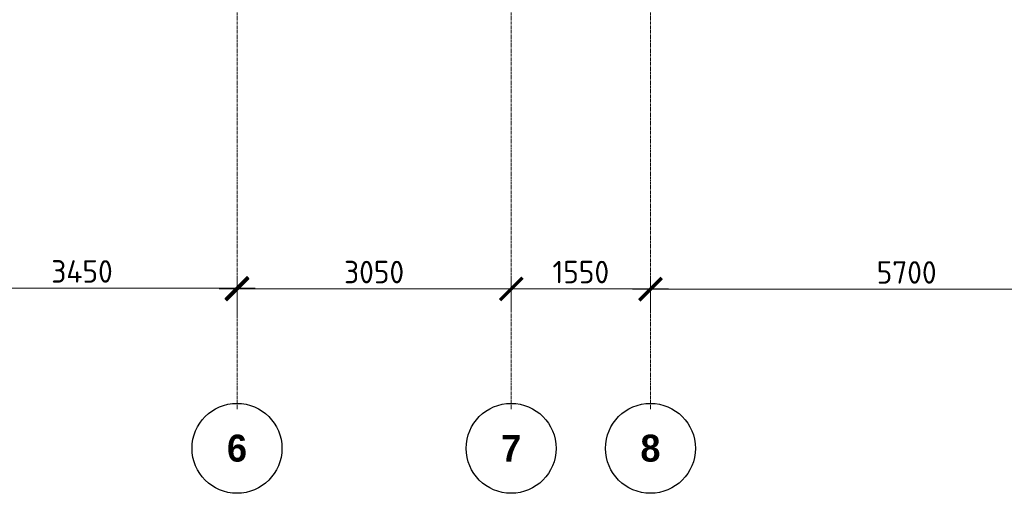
# Model space of a CAD drawing. Header units: millimetres. Extents: x -56135 to 1694203, y -446411 to -23139.
# Tile 262 of 311: x 975140 to 986095, y -90804 to -85537. Entities that reach past the tile are written whole.
import ezdxf
from ezdxf import colors
from ezdxf.entities.mleader import LeaderData, LeaderLine
from ezdxf.math import Vec2, Vec3

# ---------------------------------------------------------------- set-up
doc = ezdxf.new("R2010")
doc.units = ezdxf.units.MM
doc.linetypes.add('______5', pattern=[1100, 800, -100, 100, -100])
doc.linetypes.add('осевая', pattern=[50.8, 31.75, -6.35, 6.35, -6.35])
for name, color, linetype, lineweight in [('Оси', 40, '______5', 18), ('подоснова', 151, 'Continuous', 5), ('РАЗМЕРЫ', 1, 'Continuous', 9)]:
    doc.layers.add(name, color=color, linetype=linetype, lineweight=lineweight)
doc.styles.add('Century Gothic', font='GOTHIC.TTF')
doc.styles.add('GOST-2.304_Type-B', font='GOST_Common.ttf')
doc.dimstyles.new('СПДС', dxfattribs={"dimscale": 100, "dimtxt": 2.5, "dimasz": 2.5, "dimexe": 1.25, "dimexo": 0, "dimtad": 1, "dimdec": 0, "dimtxsty": 'GOST-2.304_Type-B', "dimblk": 'ARCHTICK', "dimcen": 2.5, "dimdle": 2, "dimadec": 0, "dimazin": 2, "dimtfac": 0.75, "dimtdec": 0, "dimtmove": 1, "dimatfit": 3, "dimfxl": 1, "dimtolj": 1, "dimarcsym": 1})

# ---------------------------------------------------------------- blocks, each defined once
blk = doc.blocks.new('NSY101')
at = {"color": 0, "linetype": 'ByBlock', "lineweight": -2}
blk.add_circle((0, 0), 50, dxfattribs=at)
blk = doc.blocks.new('_ArchTick')
at = {"color": 0, "linetype": 'ByBlock', "const_width": 0.15}
blk.add_lwpolyline([(-0.5, -0.5), (0.5, 0.5)], dxfattribs=at)
blk = doc.blocks.new('*D1007')
at = {"layer": 'DEFPOINTS', "color": 0, "transparency": 16777216}
for p in [(491255, -133549), (487805, -133678), (491255, -133859)]:
    blk.add_point(p, dxfattribs=at)
at = {"layer": 'РАЗМЕРЫ', "color": 0, "lineweight": -2, "transparency": 16777216}
for p, q in [((487805, -133678), (487805, -133424)), ((491255, -133859), (491255, -133424)), ((487605, -133549), (491455, -133549))]:
    blk.add_line(p, q, dxfattribs=at)
at = {"layer": 'РАЗМЕРЫ', "color": 0, "lineweight": -2, "transparency": 16777216, "xscale": 250, "yscale": 250, "zscale": 250, "rotation": 180}
blk.add_blockref('_ArchTick', (487805, -133549), dxfattribs=at)
at = {"layer": 'РАЗМЕРЫ', "color": 0, "lineweight": -2, "transparency": 16777216, "xscale": 250, "yscale": 250, "zscale": 250}
blk.add_blockref('_ArchTick', (491255, -133549), dxfattribs=at)
at = {"layer": 'РАЗМЕРЫ', "color": 0, "transparency": 16777216, "insert": (489530, -133362), "char_height": 250, "attachment_point": 5, "style": 'GOST-2.304_Type-B'}
blk.add_mtext('\\A1;3450', dxfattribs=at)
blk = doc.blocks.new('*D1008')
at = {"layer": 'DEFPOINTS', "color": 0, "transparency": 16777216}
for p in [(494305, -133557), (491255, -133859), (494305, -133774)]:
    blk.add_point(p, dxfattribs=at)
at = {"layer": 'РАЗМЕРЫ', "color": 0, "lineweight": -2, "transparency": 16777216}
for p, q in [((491255, -133859), (491255, -133432)), ((494305, -133774), (494305, -133432)), ((491055, -133557), (494505, -133557))]:
    blk.add_line(p, q, dxfattribs=at)
at = {"layer": 'РАЗМЕРЫ', "color": 0, "lineweight": -2, "transparency": 16777216, "xscale": 250, "yscale": 250, "zscale": 250, "rotation": 180}
blk.add_blockref('_ArchTick', (491255, -133557), dxfattribs=at)
at = {"layer": 'РАЗМЕРЫ', "color": 0, "lineweight": -2, "transparency": 16777216, "xscale": 250, "yscale": 250, "zscale": 250}
blk.add_blockref('_ArchTick', (494305, -133557), dxfattribs=at)
at = {"layer": 'РАЗМЕРЫ', "color": 0, "transparency": 16777216, "insert": (492780, -133369), "char_height": 250, "attachment_point": 5, "style": 'GOST-2.304_Type-B'}
blk.add_mtext('\\A1;3050', dxfattribs=at)
blk = doc.blocks.new('*D1009')
at = {"layer": 'DEFPOINTS', "color": 0, "transparency": 16777216}
for p in [(495855, -133557), (494305, -133774), (495855, -133821)]:
    blk.add_point(p, dxfattribs=at)
at = {"layer": 'РАЗМЕРЫ', "color": 0, "lineweight": -2, "transparency": 16777216}
for p, q in [((494305, -133774), (494305, -133432)), ((495855, -133821), (495855, -133432)), ((494105, -133557), (496055, -133557))]:
    blk.add_line(p, q, dxfattribs=at)
at = {"layer": 'РАЗМЕРЫ', "color": 0, "lineweight": -2, "transparency": 16777216, "xscale": 250, "yscale": 250, "zscale": 250, "rotation": 180}
blk.add_blockref('_ArchTick', (494305, -133557), dxfattribs=at)
at = {"layer": 'РАЗМЕРЫ', "color": 0, "lineweight": -2, "transparency": 16777216, "xscale": 250, "yscale": 250, "zscale": 250}
blk.add_blockref('_ArchTick', (495855, -133557), dxfattribs=at)
at = {"layer": 'РАЗМЕРЫ', "color": 0, "transparency": 16777216, "insert": (495080, -133369), "char_height": 250, "attachment_point": 5, "style": 'GOST-2.304_Type-B'}
blk.add_mtext('\\A1;1550', dxfattribs=at)
blk = doc.blocks.new('*D1010')
at = {"layer": 'DEFPOINTS', "color": 0, "transparency": 16777216}
for p in [(501555, -133561), (495855, -133821), (501555, -133840)]:
    blk.add_point(p, dxfattribs=at)
at = {"layer": 'РАЗМЕРЫ', "color": 0, "lineweight": -2, "transparency": 16777216}
for p, q in [((495855, -133821), (495855, -133436)), ((501555, -133840), (501555, -133436)), ((495655, -133561), (501755, -133561))]:
    blk.add_line(p, q, dxfattribs=at)
at = {"layer": 'РАЗМЕРЫ', "color": 0, "lineweight": -2, "transparency": 16777216, "xscale": 250, "yscale": 250, "zscale": 250, "rotation": 180}
blk.add_blockref('_ArchTick', (495855, -133561), dxfattribs=at)
at = {"layer": 'РАЗМЕРЫ', "color": 0, "lineweight": -2, "transparency": 16777216, "xscale": 250, "yscale": 250, "zscale": 250}
blk.add_blockref('_ArchTick', (501555, -133561), dxfattribs=at)
at = {"layer": 'РАЗМЕРЫ', "color": 0, "transparency": 16777216, "insert": (498705, -133373), "char_height": 250, "attachment_point": 5, "style": 'GOST-2.304_Type-B'}
blk.add_mtext('\\A1;5700', dxfattribs=at)
blk = doc.blocks.new('_None')
blk = doc.blocks.new('оси 2.2-2.3')
at = {"layer": 'Оси', "color": 16, "linetype": 'осевая', "lineweight": 0, "transparency": 33554687}
for p, q in [((491254.9, -104267.9), (491254.9, -134893.5)), ((494304.9, -104267.9), (494304.9, -134893.5)), ((495854.9, -104267.9), (495854.9, -134893.5))]:
    blk.add_line(p, q, dxfattribs=at)
at = {"layer": 'Оси', "color": 16, "linetype": 'Continuous', "lineweight": 25, "transparency": 33554687, "xscale": 9.999999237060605, "yscale": 9.999999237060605, "zscale": 9.999999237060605}
for p in [(491254.4, -135329.4), (494304.4, -135329.4), (495854.4, -135329.4)]:
    blk.add_blockref('NSY101', p, dxfattribs=at)
at = {"layer": 'Оси', "color": 16, "linetype": 'Continuous', "lineweight": 25, "transparency": 33554687, "char_height": 300, "width": 385, "attachment_point": 5, "style": 'Century Gothic'}
for s, insert in [('\\A1;{\\fCentury Gothic|i0|b1;\\H300.000000;\\W1.000000;\\C16;6}\\P', (491254.4, -135329.4)), ('\\A1;{\\fCentury Gothic|i0|b1;\\H300.000000;\\W1.000000;\\C16;7}\\P', (494304.4, -135329.4)), ('\\A1;{\\fCentury Gothic|i0|b1;\\H300.000000;\\W1.000000;\\C16;8}\\P', (495854.4, -135329.4))]:
    blk.add_mtext(s, dxfattribs=dict(at, insert=insert))
at = {"layer": 'РАЗМЕРЫ', "color": 1}
for base, p1, p2, picture, middle in [((491254.9, -133549.1), (487804.9, -133678.2), (491254.9, -133859), '*D1007', (489529.9, -133361.6)), ((494304.9, -133556.8), (491254.9, -133859), (494304.9, -133773.7), '*D1008', (492779.9, -133369.3)), ((495854.9, -133556.8), (494304.9, -133773.7), (495854.9, -133821.2), '*D1009', (495079.9, -133369.3)), ((501554.9, -133560.6), (495854.9, -133821.2), (501554.9, -133840.5), '*D1010', (498704.9, -133373.1))]:
    dim = blk.add_linear_dim(base=base, p1=p1, p2=p2, dimstyle='СПДС', dxfattribs=at)
    dim.commit()
    dim.dimension.update_dxf_attribs({"geometry": picture, "text_midpoint": middle})
blk = doc.blocks.new('прпрп')
at = {"layer": 'РАЗМЕРЫ', "color": 1}
blk.add_blockref('оси 2.2-2.3', (486303.3, 45025.4), dxfattribs=at)
at = {"layer": 'подоснова', "color": 4, "ltscale": 0.3}
ml = blk.add_multileader_mtext('Standard', dxfattribs=at)
ml.set_content('{\\C2;поз.5 %%C12 А500С }', color=4, style='GOST-2.304_Type-B')
ml.set_leader_properties(color=256, linetype='ByLayer', lineweight=15)
ml.set_arrow_properties(name='NONE')
ml.build(insert=Vec2(0, 0))
ml.multileader.update_dxf_attribs({"text_left_attachment_type": 6, "text_right_attachment_type": 6, "dogleg_length": 0.1, "arrow_head_size": 18})
ctx = ml.context
ctx.base_point, ctx.char_height, ctx.arrow_head_size, ctx.landing_gap_size, ctx.plane_origin = Vec3(986177.2, -86532.9), 250, 18, 20, Vec3(997312.8, -86170.3)
ctx.left_attachment, ctx.right_attachment, ctx.text_align_type = 6, 6, 1
notes = []
notes.append((ctx, [(0, (1, 1, 0), (988551, -86532.9), (-1, 0), 0.1, [(1, [(979828.1, -84243.3), (985076.9, -84243.3)], 0, []), (3, [(991088.1, -84243.3), (991088.1, -84243.3)], 0, [])])]))
ctx.mtext.insert, ctx.mtext.width, ctx.mtext.alignment, ctx.mtext.flow_direction = Vec3(987364.1, -86232.9), 4075.871, 2, 5
for ctx, leaders in notes:
    for number, flags, end, landing, length, lines in leaders:
        leader = LeaderData()
        leader.index, (leader.has_last_leader_line, leader.has_dogleg_vector, leader.attachment_direction) = number, flags
        leader.last_leader_point, leader.dogleg_vector, leader.dogleg_length = Vec3(end), Vec3(landing), length
        for number, points, colour, breaks in lines:
            line = LeaderLine()
            line.index, line.vertices, line.color, line.breaks = number, Vec3.list(points), colors.encode_raw_color(colour), breaks
            leader.lines.append(line)
        ctx.leaders.append(leader)

msp = doc.modelspace()

# ---------------------------------------------------------------- block references
at = {"layer": 'РАЗМЕРЫ'}
msp.add_blockref('прпрп', (0, 0), dxfattribs=at)

doc.saveas('drawing.dxf')
